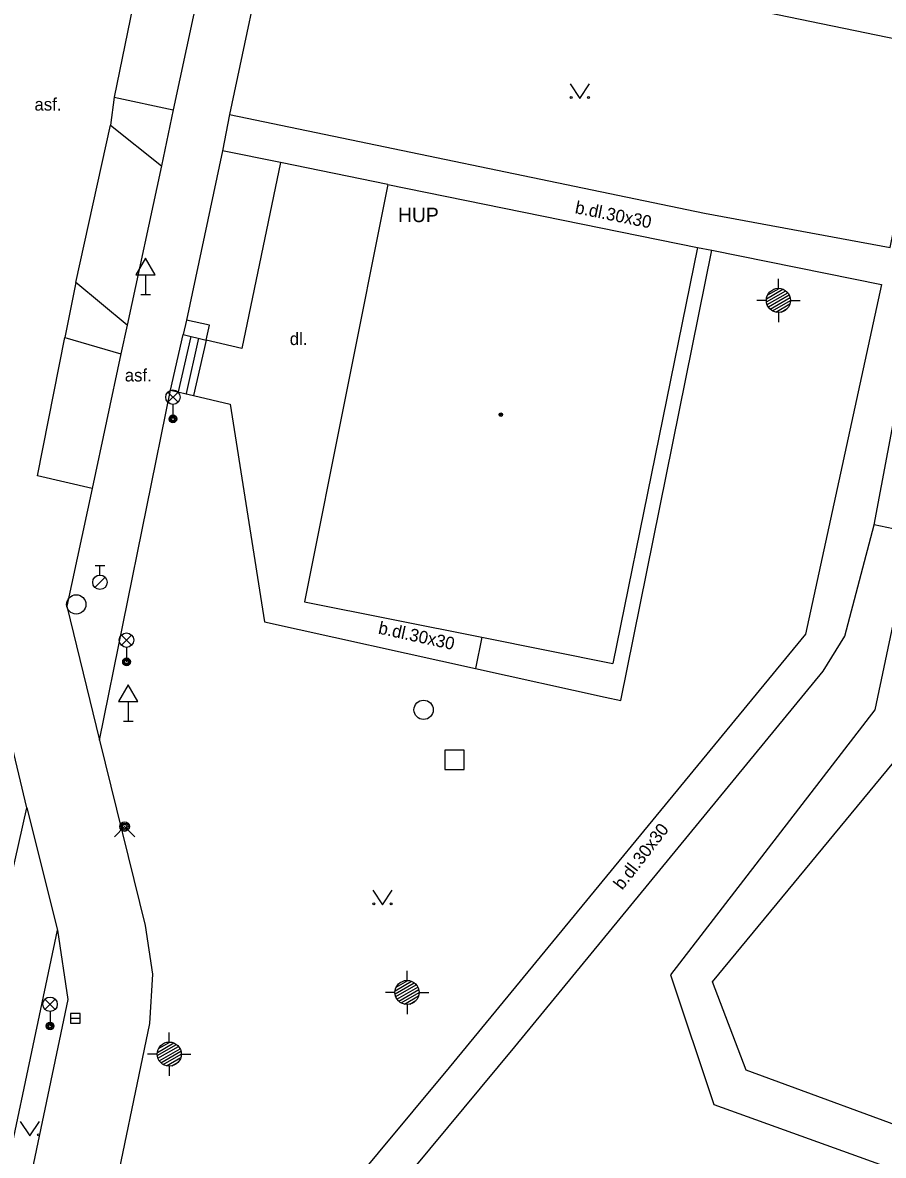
# Model space of a CAD drawing. Extents: x -598233 to -596890, y -1157848 to -1156431.
# Drawn here: x -597170.8 to -597126.1, y -1156755.5 to -1156696.7 of the extents above; entities that cross this region are included whole.
import ezdxf

# ---------------------------------------------------------------- set-up
doc = ezdxf.new("R2010")
doc.units = 0
for name, color, linetype in [('Level 10', 7, 'Continuous'), ('Level 11', 7, 'Continuous'), ('Level 26', 7, 'Continuous'), ('Level 27', 7, 'Continuous'), ('Level 28', 7, 'Continuous'), ('Level 31', 7, 'Continuous'), ('Level 33', 7, 'Continuous'), ('Level 34', 7, 'Continuous'), ('Level 35', 7, 'Continuous'), ('Level 36', 7, 'Continuous'), ('Level 39', 7, 'Continuous'), ('Level 40', 7, 'Continuous'), ('Level 41', 7, 'Continuous'), ('Level 5', 7, 'Continuous'), ('Level 7', 7, 'Continuous')]:
    doc.layers.add(name, color=color, linetype=linetype)

msp = doc.modelspace()

# ---------------------------------------------------------------- linework, layer by layer
at = {"layer": 'Level 10'}
for points in [[(-597160.58, -1156690.18), (-597162.95, -1156701.21), (-597163.57, -1156704.12), (-597165.35, -1156712.38), (-597165.67, -1156713.88), (-597167.17, -1156720.86), (-597168.48, -1156726.9699), (-597166.78, -1156733.93)], [(-597170.55, -1156737.44), (-597172.15, -1156730.82)], [(-597166.78, -1156733.93), (-597164.42, -1156743.54)], [(-597170.55, -1156737.44), (-597168.9699, -1156743.79)], [(-597164.42, -1156743.54), (-597164.03, -1156746.08), (-597164.18, -1156748.64)], [(-597168.9699, -1156743.79), (-597168.43, -1156747.38), (-597172.02, -1156764.38)], [(-597164.18, -1156748.64), (-597168.44, -1156769.12)]]:
    msp.add_lwpolyline(points, dxfattribs=at)
at = {"layer": 'Level 11'}
for points in [[(-597160.58, -1156690.18), (-597163.78, -1156689.66), (-597166.03, -1156700.56), (-597162.95, -1156701.21)], [(-597123.58, -1156697.92), (-597157.1, -1156691), (-597157.93, -1156691.58), (-597160.03, -1156701.46)], [(-597135.36, -1156706.58), (-597125.71, -1156708.35), (-597123.58, -1156697.92)], [(-597166.03, -1156700.56), (-597166.22, -1156702)], [(-597160.03, -1156701.46), (-597160.39, -1156703.34)], [(-597160.03, -1156701.46), (-597135.36, -1156706.58)], [(-597165.35, -1156712.38), (-597168.02, -1156710.17), (-597166.22, -1156702), (-597163.57, -1156704.12)], [(-597160.39, -1156703.34), (-597162.27, -1156712.13)], [(-597157.39, -1156703.94), (-597160.39, -1156703.34)], [(-597157.39, -1156703.94), (-597159.39, -1156713.6)], [(-597151.81, -1156705.08), (-597157.39, -1156703.94)], [(-597135.73, -1156708.35), (-597134.9699, -1156708.5)], [(-597134.9699, -1156708.5), (-597126.1599, -1156710.27), (-597130.12, -1156728.43), (-597148.63, -1156750.9099), (-597161.65, -1156766.57)], [(-597147.25, -1156730.2), (-597140.51, -1156731.69), (-597139.71, -1156731.87), (-597134.9699, -1156708.5)], [(-597168.02, -1156710.17), (-597168.58, -1156713.03)], [(-597162.27, -1156712.13), (-597162.43, -1156712.87)], [(-597161.24, -1156713.1599), (-597161.07, -1156712.38), (-597162.27, -1156712.13)], [(-597167.17, -1156720.86), (-597170, -1156720.2), (-597168.58, -1156713.03), (-597165.67, -1156713.88)], [(-597163.09, -1156715.76), (-597162.43, -1156712.87)], [(-597162.04, -1156712.9699), (-597162.69, -1156715.85)], [(-597162.43, -1156712.87), (-597161.24, -1156713.1599)], [(-597161.64, -1156713.06), (-597162.29, -1156715.94)], [(-597161.24, -1156713.1599), (-597161.9, -1156716.04)], [(-597159.39, -1156713.6), (-597161.24, -1156713.1599)], [(-597166.78, -1156733.93), (-597163.09, -1156715.76)], [(-597163.09, -1156715.76), (-597161.9, -1156716.04)], [(-597161.9, -1156716.04), (-597159.99, -1156716.49), (-597158.2199, -1156727.79), (-597147.25, -1156730.2)], [(-597124.57, -1156723.17), (-597126.51, -1156732.36), (-597137.12, -1156746.11), (-597134.88, -1156752.84), (-597124.54, -1156756.56), (-597124.73, -1156757.38)], [(-597146.93, -1156728.58), (-597147.25, -1156730.2)], [(-597081.75, -1156771.01), (-597080.9699, -1156767.73), (-597092.06, -1156759.36), (-597095.03, -1156763.86), (-597100.99, -1156762.54), (-597100.45, -1156759.32), (-597123.21, -1156754.73), (-597133.19, -1156751.05), (-597134.95, -1156746.4699), (-597124.39, -1156733.69)], [(-597171.81, -1156743), (-597170.55, -1156737.44)], [(-597173.34, -1156768.1599), (-597174.04, -1156767.73), (-597168.9699, -1156743.79)]]:
    msp.add_lwpolyline(points, dxfattribs=at)
at = {"layer": 'Level 26'}
msp.add_lwpolyline([(-597148.85, -1156735.45), (-597147.85, -1156735.45), (-597147.85, -1156734.45), (-597148.85, -1156734.45)], close=True, dxfattribs=at)
at = {"layer": 'Level 27'}
msp.add_line((-597168.29, -1156748.36), (-597167.79, -1156748.36), dxfattribs=at)
msp.add_lwpolyline([(-597168.29, -1156748.61), (-597167.79, -1156748.61), (-597167.79, -1156748.11), (-597168.29, -1156748.11)], close=True, dxfattribs=at)
for centre in [(-597167.99, -1156726.88), (-597149.95, -1156732.35)]:
    msp.add_circle(centre, 0.5, dxfattribs=at)
at = {"layer": 'Level 28'}
for p, q in [((-597167.01, -1156724.855), (-597166.51, -1156724.855)), ((-597166.76, -1156725.355), (-597166.76, -1156724.855)), ((-597167.018, -1156726.002), (-597166.488, -1156725.472))]:
    msp.add_line(p, q, dxfattribs=at)
msp.add_circle((-597166.76, -1156725.73), 0.375, dxfattribs=at)
at = {"layer": 'Level 31'}
msp.add_lwpolyline([(-597166.01, -1156738.9399), (-597165.48, -1156738.4099), (-597164.95, -1156738.9399)], dxfattribs=at)
for radius in [0.25, 0.18, 0.11]:
    msp.add_circle((-597165.48, -1156738.4099), radius, dxfattribs=at)
at = {"layer": 'Level 33'}
for p, q in [((-597163.235, -1156716.39), (-597162.705, -1156715.86)), ((-597163.235, -1156715.86), (-597162.705, -1156716.39)), ((-597162.97, -1156716.5), (-597162.97, -1156717.25)), ((-597165.645, -1156729), (-597165.115, -1156728.47)), ((-597165.645, -1156728.47), (-597165.115, -1156729)), ((-597165.38, -1156729.11), (-597165.38, -1156729.86)), ((-597169.615, -1156747.9), (-597169.085, -1156747.37)), ((-597169.615, -1156747.37), (-597169.085, -1156747.9)), ((-597169.35, -1156748.01), (-597169.35, -1156748.76))]:
    msp.add_line(p, q, dxfattribs=at)
for centre, radius in [((-597162.97, -1156716.125), 0.375), ((-597162.97, -1156717.25), 0.2), ((-597162.97, -1156717.25), 0.1445), ((-597162.97, -1156717.25), 0.0876), ((-597165.38, -1156728.735), 0.375), ((-597165.38, -1156729.86), 0.2), ((-597165.38, -1156729.86), 0.1445), ((-597165.38, -1156729.86), 0.0876), ((-597169.35, -1156747.635), 0.375), ((-597169.35, -1156748.76), 0.2), ((-597169.35, -1156748.76), 0.1445), ((-597169.35, -1156748.76), 0.0876)]:
    msp.add_circle(centre, radius, dxfattribs=at)
at = {"layer": 'Level 34'}
for p, q in [((-597164.39, -1156709.772), (-597164.39, -1156710.79)), ((-597164.64, -1156710.79), (-597164.14, -1156710.79)), ((-597165.29, -1156731.922), (-597165.29, -1156732.94)), ((-597165.54, -1156732.94), (-597165.04, -1156732.94))]:
    msp.add_line(p, q, dxfattribs=at)
for points in [[(-597164.89, -1156709.772), (-597163.89, -1156709.772), (-597164.39, -1156708.906)], [(-597165.79, -1156731.922), (-597164.79, -1156731.922), (-597165.29, -1156731.056)]]:
    msp.add_lwpolyline(points, close=True, dxfattribs=at)
at = {"layer": 'Level 35'}
for p, q in [((-597131.52, -1156710.475), (-597131.52, -1156709.975)), ((-597132.14, -1156711.177), (-597131.143, -1156710.602)), ((-597132.139, -1156711.015), (-597131.284, -1156710.522)), ((-597132.105, -1156711.319), (-597131.038, -1156710.703)), ((-597132.077, -1156710.818), (-597131.486, -1156710.477)), ((-597132.145, -1156711.1), (-597132.645, -1156711.1)), ((-597132.041, -1156711.444), (-597130.962, -1156710.821)), ((-597131.95, -1156711.553), (-597130.913, -1156710.954)), ((-597131.828, -1156711.644), (-597130.895, -1156711.106)), ((-597131.66, -1156711.709), (-597130.923, -1156711.283)), ((-597130.895, -1156711.1), (-597130.395, -1156711.1)), ((-597131.52, -1156711.725), (-597131.52, -1156712.225)), ((-597131.38, -1156711.709), (-597131.063, -1156711.526)), ((-597150.81, -1156746.395), (-597150.81, -1156745.895)), ((-597151.43, -1156747.097), (-597150.433, -1156746.522)), ((-597151.429, -1156746.935), (-597150.574, -1156746.442)), ((-597151.367, -1156746.738), (-597150.776, -1156746.397)), ((-597151.435, -1156747.02), (-597151.935, -1156747.02)), ((-597151.395, -1156747.239), (-597150.328, -1156746.623)), ((-597151.331, -1156747.364), (-597150.252, -1156746.741)), ((-597151.24, -1156747.473), (-597150.203, -1156746.874)), ((-597151.118, -1156747.564), (-597150.185, -1156747.026)), ((-597150.185, -1156747.02), (-597149.685, -1156747.02)), ((-597150.95, -1156747.629), (-597150.213, -1156747.203)), ((-597150.81, -1156747.645), (-597150.81, -1156748.145)), ((-597150.67, -1156747.629), (-597150.353, -1156747.446)), ((-597163.1599, -1156749.5949), (-597163.1599, -1156749.0949)), ((-597163.7799, -1156750.2969), (-597162.7829, -1156749.7219)), ((-597163.7789, -1156750.1349), (-597162.9239, -1156749.6419)), ((-597163.7449, -1156750.4389), (-597162.6779, -1156749.8229)), ((-597163.7169, -1156749.9379), (-597163.1259, -1156749.5969)), ((-597163.6809, -1156750.5639), (-597162.6019, -1156749.9409)), ((-597163.5899, -1156750.6729), (-597162.5529, -1156750.0739)), ((-597163.7849, -1156750.2199), (-597164.2849, -1156750.2199)), ((-597163.4679, -1156750.7639), (-597162.5349, -1156750.2259)), ((-597163.2999, -1156750.8289), (-597162.5629, -1156750.4029)), ((-597163.0199, -1156750.8289), (-597162.7029, -1156750.6459)), ((-597162.5349, -1156750.2199), (-597162.0349, -1156750.2199)), ((-597163.1599, -1156750.8449), (-597163.1599, -1156751.3449))]:
    msp.add_line(p, q, dxfattribs=at)
for centre in [(-597131.52, -1156711.1), (-597150.81, -1156747.02), (-597163.1599, -1156750.2199)]:
    msp.add_circle(centre, 0.625, dxfattribs=at)
at = {"layer": 'Level 36'}
for points in [[(-597142.34, -1156699.87), (-597141.84, -1156700.62), (-597141.34, -1156699.87)], [(-597152.59, -1156741.7199), (-597152.09, -1156742.4699), (-597151.59, -1156741.7199)], [(-597170.9, -1156753.71), (-597170.4, -1156754.46), (-597169.9, -1156753.71)]]:
    msp.add_lwpolyline(points, dxfattribs=at)
for centre in [(-597142.2902, -1156700.5698), (-597141.3908, -1156700.5698), (-597152.5402, -1156742.4197), (-597151.6408, -1156742.4197), (-597169.9508, -1156754.4098)]:
    msp.add_circle(centre, 0.05, dxfattribs=at)
at = {"layer": 'Level 39'}
for radius in [0.09, 0.0398]:
    msp.add_circle((-597145.94, -1156717.03), radius, dxfattribs=at)
at = {"layer": 'Level 5'}
for points in [[(-597151.81, -1156705.08), (-597156.14, -1156726.74)], [(-597151.81, -1156705.08), (-597135.73, -1156708.35)], [(-597135.73, -1156708.35), (-597140.12, -1156729.95)], [(-597156.14, -1156726.74), (-597146.93, -1156728.58)], [(-597146.93, -1156728.58), (-597140.12, -1156729.95)]]:
    msp.add_lwpolyline(points, dxfattribs=at)
at = {"layer": 'Level 7'}
for points in [[(-597126.55, -1156722.75), (-597124.75, -1156713.19)], [(-597145.21, -1156749.84), (-597129.2, -1156730.35), (-597128.07, -1156728.52), (-597126.55, -1156722.75)], [(-597124.57, -1156723.17), (-597126.55, -1156722.75)], [(-597160.1599, -1156767.81), (-597145.21, -1156749.84)]]:
    msp.add_lwpolyline(points, dxfattribs=at)

# ---------------------------------------------------------------- texts
at = {"layer": 'Level 40'}
for s, p in [('asf.', (-597170.1599, -1156701.25)), ('dl.', (-597156.9, -1156713.42)), ('asf.', (-597165.4699, -1156715.31))]:
    msp.add_text(s, height=0.65, dxfattribs=at).set_placement(p)
for height, rotation, p in [(0.65, 348.5, (-597142.12, -1156706.57)), (0.64999, 347.63, (-597152.34, -1156728.39)), (0.65, 52.32, (-597139.63, -1156741.74))]:
    msp.add_text('b.dl.30x30', height=height, rotation=rotation, dxfattribs=at).set_placement(p)
at = {"layer": 'Level 41'}
msp.add_text('HUP', height=0.75, dxfattribs=at).set_placement((-597151.28, -1156707.04))

doc.saveas('drawing.dxf')
